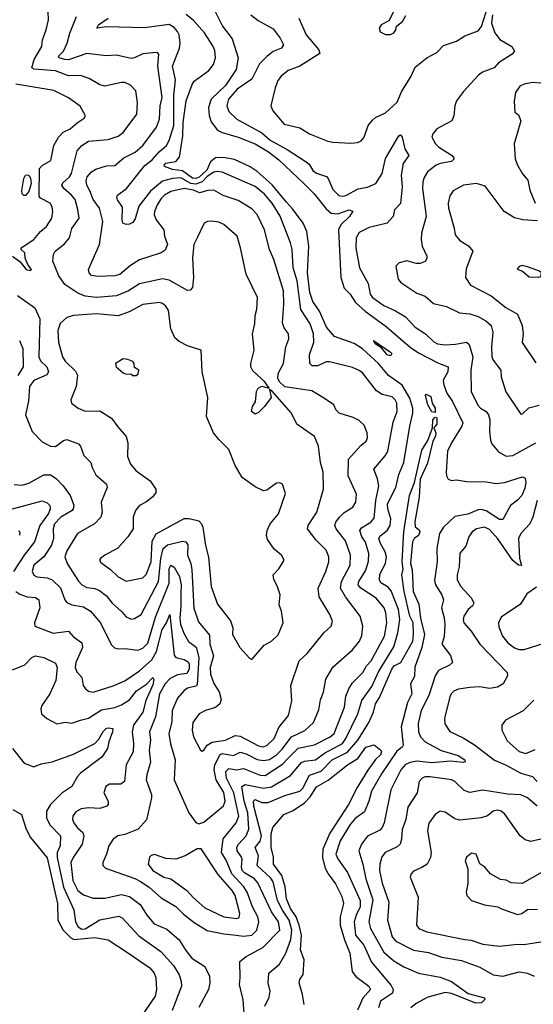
# Model space of a CAD drawing. Extents: x 2133489 to 2292442, y 756223 to 916462.
# Tile 288 of 463: x 2188999 to 2192110, y 884986 to 890947. Entities that reach past the tile are written whole.
import ezdxf

# ---------------------------------------------------------------- set-up
doc = ezdxf.new("R2010")
doc.units = 0

msp = doc.modelspace()

# ---------------------------------------------------------------- linework, layer by layer
at = {"layer": '0CON20XD'}
for points in [[(2188985, 889277.7), (2189091.7, 889201.7), (2189120.4, 889135), (2189114.8, 888905), (2189125, 888881.5), (2189163.9, 888845), (2189174.6, 888815), (2189162.9, 888797.1), (2189085, 888761.8), (2189058.9, 888725), (2189052.4, 888637.6), (2189033.6, 888555), (2189073.8, 888453.8), (2189135, 888391.4), (2189185, 888364.4), (2189215, 888362.9), (2189265, 888398.9), (2189285, 888405.5), (2189355, 888379.4), (2189366.9, 888365), (2189388.3, 888308.3), (2189430, 888265), (2189437.1, 888235), (2189460.2, 888190.2), (2189524.5, 888134.5), (2189528.9, 888115), (2189493.5, 888025), (2189498.2, 887965), (2189490, 887935), (2189453.1, 887895), (2189349.4, 887835), (2189285, 887731.1), (2189271.8, 887695), (2189287.3, 887655), (2189355, 887547.7), (2189375, 887525.3), (2189405, 887508), (2189455, 887503.1), (2189481.8, 887491.8), (2189525, 887458.2), (2189559.4, 887415), (2189615, 887363.5), (2189645, 887330.9), (2189675, 887317.5), (2189695, 887321.8), (2189735.5, 887345), (2189839.3, 887545), (2189854.6, 887685), (2189867.3, 887745), (2189895, 887767.3), (2189985, 887790.3), (2190005.7, 887785.7), (2190016.5, 887766.5), (2190016.4, 887705), (2190034.8, 887654.8), (2190041.9, 887615), (2190054.7, 887384.7), (2190082, 887302), (2190149.7, 887219.7), (2190151.2, 887165), (2190172.9, 887095), (2190153.2, 887025), (2190154.7, 886985.3), (2190175, 886928.6), (2190207.5, 886877.5), (2190219.1, 886830.9), (2190210.8, 886805), (2190185, 886782.5), (2190125.4, 886764.6), (2190086, 886745), (2190048.1, 886691.9), (2190044.5, 886645.5), (2190051.2, 886605), (2190095, 886523.8), (2190105, 886518.8), (2190115, 886523.3), (2190135.5, 886555), (2190165, 886573.3), (2190245, 886584.1), (2190305, 886613.5), (2190335, 886609.1), (2190445, 886549.5), (2190474.7, 886545.3), (2190495, 886553.4), (2190541.3, 886595), (2190568.1, 886661.9), (2190626.7, 886735), (2190646.4, 886823.6), (2190640.5, 886915), (2190691.4, 887065), (2190740.2, 887109.8), (2190840.8, 887235), (2190885.6, 887275), (2190894.3, 887305), (2190877.8, 887345), (2190813.3, 887453.3), (2190806.9, 887505), (2190853.8, 887605), (2190870.5, 887665), (2190871.8, 887695), (2190854.4, 887735), (2190794.7, 887794.7), (2190742.2, 887865), (2190745.6, 887885), (2190798.2, 887965), (2190839.6, 888105), (2190836.5, 888206.5), (2190821.5, 888265), (2190809.5, 888365), (2190785, 888422.5), (2190677.9, 888497.9), (2190646.2, 888565), (2190527.6, 888697.6), (2190511.7, 888708.3), (2190521.7, 888658.3), (2190482.5, 888605), (2190445, 888567.5), (2190425, 888557.5), (2190403.8, 888575), (2190410, 888605), (2190426.4, 888633.6), (2190432.5, 888695), (2190442.5, 888715), (2190465, 888728.8), (2190510, 888715), (2190482.9, 888755), (2190411.2, 888821.2), (2190399.5, 888845), (2190398.9, 888865), (2190419.4, 888945), (2190409.5, 889045), (2190423.5, 889105), (2190424.5, 889155), (2190436.2, 889195), (2190439.4, 889265), (2190370, 889405), (2190336.9, 889565), (2190315.6, 889635), (2190236, 889706), (2190205, 889721.2), (2190162.5, 889727.5), (2190135.7, 889724.3), (2190116.1, 889713.9), (2190073.6, 889626.4), (2190053.2, 889585), (2190045.3, 889505), (2190052.2, 889385), (2190045.6, 889324.4), (2190031.2, 889308.8), (2190015, 889308), (2189905, 889370), (2189865, 889377.9), (2189725, 889347.1), (2189657.8, 889305), (2189585, 889275.7), (2189465, 889264.2), (2189395, 889272.2), (2189351.5, 889291.5), (2189272.7, 889342.7), (2189235.8, 889395.8), (2189200, 889485), (2189203.2, 889525), (2189213.3, 889545), (2189270.2, 889589.8), (2189300.9, 889625), (2189315, 889682.5), (2189358.6, 889745), (2189352.2, 889797.8), (2189335, 889858.2), (2189313.4, 889885), (2189266.2, 889925), (2189254.6, 889945), (2189261.3, 889958.7), (2189301.3, 889995), (2189312.2, 890015), (2189347.1, 890152.9), (2189375.5, 890185), (2189415, 890211.8), (2189535, 890220.7), (2189595, 890241.8), (2189626.3, 890263.7), (2189709.6, 890375), (2189712.1, 890445), (2189701.8, 890515), (2189670.5, 890550.5), (2189636.3, 890566.3), (2189615, 890566.7), (2189515, 890544.2), (2189485, 890552.9), (2189420.5, 890590.5), (2189368.1, 890608.1), (2189295, 890606.3), (2189215, 890636), (2189086.1, 890646.1), (2189073.6, 890655), (2189085.8, 890705), (2189133.2, 890785), (2189137.2, 890825), (2189159.6, 890885), (2189172.9, 890945), (2189170.8, 890995)], [(2190362.1, 884875), (2190352.3, 885012.3), (2190330.4, 885105), (2190335.4, 885145), (2190333.1, 885245), (2190370.8, 885275), (2190471.3, 885328.7), (2190574, 885435), (2190567, 885485), (2190524.8, 885545), (2190441.4, 885721.4), (2190420.3, 885745), (2190360.6, 885780.6), (2190347.1, 885795), (2190342.8, 885815), (2190346.7, 885865), (2190341.2, 885881.2), (2190315.3, 885915), (2190314, 885936), (2190325, 885956.1), (2190371.1, 886005), (2190386.3, 886045), (2190380.3, 886145), (2190358.3, 886215), (2190345.4, 886305), (2190365, 886315.8), (2190475, 886293.5), (2190525, 886302.6), (2190640.1, 886369.9), (2190705, 886449.1), (2190725, 886457.2), (2190790.5, 886465), (2190845, 886505.5), (2190954.7, 886565), (2190975, 886595.4), (2191046.6, 886743.4), (2191071.6, 886825), (2191131.2, 886908.8), (2191171.7, 886998.3), (2191265, 887150.4), (2191290.2, 887235), (2191301, 887315), (2191294.1, 887375), (2191248.2, 887488.2), (2191230.1, 887510.1), (2191187.2, 887537.2), (2191177.7, 887555), (2191180.3, 887589.7), (2191213.7, 887655), (2191220.2, 887695), (2191213.2, 887725), (2191184.8, 887775), (2191174.7, 887805.3), (2191180.5, 887819.5), (2191225.3, 887855), (2191243.9, 887885), (2191246.8, 887925), (2191228.4, 887985), (2191227, 888015), (2191276.7, 888115), (2191296.4, 888193.6), (2191325, 888265.8), (2191362.3, 888485), (2191381, 888565), (2191381, 888595), (2191361.7, 888655), (2191315, 888733.9), (2191232.6, 888792.6), (2191171.9, 888865), (2191075, 888953.3), (2191025, 888986.8), (2190905, 889027.8), (2190856.7, 889085), (2190815, 889181.2), (2190775, 889240.5), (2190756.6, 889295), (2190742.1, 889415), (2190750.2, 889575), (2190738.9, 889665), (2190715.4, 889715.4), (2190652.1, 889802.1), (2190615, 889842.1), (2190527.6, 889947.6), (2190438.4, 890028.4), (2190395, 890055.8), (2190299.2, 890099.2), (2190232.1, 890112.1), (2190185, 890110), (2190155.7, 890085), (2190132.1, 890035), (2190086.8, 889993.2), (2190065, 889984.3), (2190045, 889987.6), (2189985, 890031), (2189925, 890040), (2189876.9, 890056.9), (2189874, 890065), (2189885, 890078.8), (2189945, 890088.6), (2189966.3, 890113.7), (2189987.3, 890242.7), (2189990.2, 890325), (2190007.6, 890455), (2190043.1, 890555), (2190055.7, 890574.3), (2190145, 890638), (2190172.5, 890675), (2190185.3, 890715), (2190180.5, 890760.5), (2190169, 890789), (2190117.6, 890867.6), (2190051.4, 890941.4), (2190008.1, 890978.1)], [(2190180.8, 891000.8), (2190227.7, 890907.7), (2190285, 890831.2), (2190322.5, 890715), (2190310, 890645), (2190245, 890549.1), (2190159.4, 890465), (2190141.9, 890415), (2190146.9, 890366.9), (2190159.1, 890329.1), (2190198, 890278), (2190225, 890263.3), (2190322.5, 890235), (2190425, 890195.5), (2190506.2, 890146.2), (2190567.9, 890097.9), (2190722.4, 889952.4), (2190781.7, 889891.7), (2190855, 889800.7), (2190885, 889774.3), (2190925, 889771.9), (2190995, 889795.2), (2191016.6, 889786.6), (2190995.9, 889755), (2190944.7, 889705), (2190929.6, 889675), (2190944, 889385), (2190965, 889322.1), (2191001.2, 889285), (2191032.7, 889235), (2191091.2, 889181.2), (2191219, 889089), (2191365, 888964.1), (2191415, 888928.9), (2191535, 888867.4), (2191594.3, 888845), (2191591.5, 888815), (2191564.6, 888765), (2191567.2, 888735), (2191586.4, 888685), (2191620.7, 888635), (2191683.3, 888505), (2191677.5, 888485), (2191614, 888385), (2191591.1, 888335), (2191581.5, 888205), (2191583.1, 888185), (2191593.5, 888165), (2191615, 888157.1), (2191645, 888161.1), (2191705, 888151.1), (2191825, 888148.5), (2191885, 888137.9), (2191935, 888144.7), (2192045, 888178.2), (2192060.2, 888170.2), (2192064.8, 888144.8), (2192059.2, 888110.8), (2192039.5, 888065), (2192015, 888037.2), (2191971.5, 888005), (2191925, 887920), (2191905, 887921.1), (2191825, 887973.4), (2191795, 887980.8), (2191775, 887978.2), (2191712.9, 887952.9), (2191635, 887938.6), (2191565.5, 887875), (2191541.6, 887835), (2191524.7, 887745), (2191526.7, 887665), (2191511.7, 887551.7), (2191517.3, 887525), (2191555.4, 887465), (2191565.5, 887435), (2191554.5, 887385), (2191570.9, 887325), (2191574, 887286), (2191569.5, 887210.5), (2191556, 887165), (2191607.8, 887097.8), (2191621.4, 887055), (2191601.4, 887038.6), (2191535, 887006.7), (2191515, 886974.2), (2191476.9, 886855), (2191430.6, 886765), (2191412.8, 886685), (2191415.3, 886635.3), (2191426.2, 886605), (2191454.1, 886574.1), (2191552.1, 886522.1), (2191655, 886491.8), (2191694.2, 886465), (2191697.1, 886452.9), (2191685, 886449.4), (2191608, 886458), (2191495, 886448.1), (2191405, 886456.7), (2191365, 886450.2), (2191335, 886436.5), (2191308.4, 886405), (2191246.3, 886283.7), (2191207.4, 886085), (2191195, 886055.6), (2191180.4, 886039.6), (2191106.4, 886003.6), (2191069.5, 885955), (2191052.9, 885915), (2191077.9, 885835), (2191094.8, 885745), (2191137.4, 885617.4), (2191114.2, 885485), (2191124.7, 885445), (2191205, 885301.8), (2191265, 885249.2), (2191325, 885213.1), (2191414.7, 885174.7), (2191545, 885149.2), (2191615, 885123.6), (2191715, 885050.5), (2191813.8, 885025), (2191816.2, 885015), (2191795.8, 884995), (2191762, 884992), (2191615, 885052), (2191575, 885056.2), (2191471.7, 885028.3), (2191400.3, 884989.7), (2191368.6, 884965)], [(2190688.8, 890955), (2190733.6, 890855), (2190810, 890765), (2190817.7, 890742.3), (2190695, 890664.6), (2190625, 890638.8), (2190582.2, 890605), (2190562.4, 890577.6), (2190546.2, 890535), (2190521.1, 890425), (2190532.9, 890395), (2190600.8, 890315), (2190695, 890292.7), (2190755, 890255.6), (2190865, 890210.8), (2190895, 890204.3), (2191005, 890199.4), (2191045, 890202.9), (2191067.4, 890212.6), (2191084.5, 890235.5), (2191110.5, 890305), (2191135, 890338.6), (2191155, 890354.4), (2191215, 890383.1), (2191285, 890446.7), (2191311.1, 890508.9), (2191370.8, 890605), (2191395, 890660), (2191464.2, 890715), (2191525, 890748.6), (2191565, 890791.2), (2191645, 890815.8), (2191695, 890849.2), (2191775, 890880), (2191795.8, 890905), (2191825, 890993.8)], [(2191262.5, 890995), (2191235, 890940), (2191187.5, 890915), (2191176.7, 890895), (2191182.3, 890872.3), (2191215, 890856.2), (2191245, 890856.7), (2191265, 890867.5), (2191276.7, 890885), (2191281.7, 890908.3), (2191316.7, 890935), (2191338.3, 890971.7)], [(2188975.5, 887485), (2188999.5, 887469.5), (2189045, 887453.2), (2189095, 887448.7), (2189114.7, 887434.7), (2189120.6, 887385), (2189088.6, 887295), (2189091.2, 887275), (2189202.4, 887232.4), (2189295.3, 887245.3), (2189322.3, 887212.3), (2189376.5, 887175), (2189379.4, 887145), (2189338.4, 887055), (2189335.9, 887025), (2189345, 886999.4), (2189375.5, 886965), (2189383.8, 886915), (2189397.9, 886895), (2189415, 886881.8), (2189445, 886876), (2189565.8, 886914.2), (2189635, 886944), (2189725, 887005.4), (2189799.6, 887070.4), (2189827.8, 887122.2), (2189862.4, 887255), (2189888.3, 887295), (2189908, 887345), (2189935, 887100), (2189945.7, 887085), (2189995, 887072.1), (2190019.1, 887059.1), (2190026.4, 887045), (2190024.8, 887015), (2190011.7, 886988.3), (2189955, 886980.6), (2189911.4, 886958.6), (2189881.2, 886925), (2189846.7, 886865), (2189822, 886725), (2189785.4, 886635), (2189790.5, 886585), (2189782.6, 886525), (2189792.1, 886452.1), (2189768.8, 886375), (2189765.4, 886345), (2189796.7, 886255), (2189798.1, 886235), (2189767.5, 886102.5), (2189716.2, 886045), (2189635, 886014.4), (2189594.5, 886005.5), (2189565.4, 885984.6), (2189538.1, 885945), (2189525.7, 885895), (2189502.5, 885845), (2189502, 885825), (2189519.4, 885809.4), (2189697.2, 885747.2), (2189735, 885727.5), (2189785, 885692.5), (2189855, 885630.9), (2189945, 885578.5), (2189990.6, 885530.6), (2190055, 885480.9), (2190135, 885432.5), (2190235, 885411.8), (2190295, 885406.5), (2190355, 885398.2), (2190405.2, 885404.8), (2190434.8, 885435), (2190446.7, 885485), (2190441.2, 885515), (2190408.7, 885575), (2190376.1, 885665), (2190356.2, 885696.2), (2190283.4, 885775), (2190248.8, 885858.8), (2190221.2, 885905), (2190232.3, 885987.7), (2190310.8, 886085), (2190325.5, 886125), (2190296.9, 886265), (2190251.3, 886355), (2190248.4, 886395), (2190266.7, 886413.3), (2190315, 886406), (2190355, 886413), (2190455, 886371.9), (2190485, 886370.4), (2190590.6, 886439.4), (2190625.7, 886475), (2190685, 886536.5), (2190785, 886556.3), (2190879.2, 886605), (2190902.9, 886625), (2190965.8, 886785), (2190975, 886851.2), (2190991.6, 886895), (2191015, 886932.5), (2191077.5, 886995), (2191099.7, 887035), (2191126.9, 887065), (2191208.1, 887215), (2191222.4, 887295), (2191217.5, 887355), (2191205.8, 887385), (2191158, 887445), (2191064.4, 887505), (2191049.2, 887525), (2191054, 887545), (2191095, 887613.3), (2191111.4, 887668.6), (2191114.2, 887715), (2191093.7, 887783.7), (2191071.2, 887815), (2191059.6, 887855), (2191069.4, 887870.6), (2191125, 887904.6), (2191145, 887928), (2191155.6, 888035), (2191174.2, 888125), (2191167.1, 888167.1), (2191143.8, 888225), (2191213.1, 888306.9), (2191228.9, 888335), (2191260.6, 888509.4), (2191284.6, 888575), (2191282.3, 888625), (2191273.5, 888645), (2191255, 888662.7), (2191195, 888677.5), (2191159.9, 888699.9), (2191075, 888808.6), (2191055, 888823.1), (2191015, 888841.1), (2190875, 888875.3), (2190855, 888875.2), (2190805, 888851.9), (2190771, 888851), (2190756.2, 888865), (2190755, 888918), (2190780.2, 888995), (2190779.5, 889045), (2190757.6, 889105), (2190702.5, 889192.5), (2190679.4, 889365), (2190655.3, 889445), (2190648.8, 889555), (2190639.7, 889595), (2190576.4, 889756.4), (2190527.3, 889835), (2190481.1, 889891.1), (2190425, 889936), (2190225, 890023.5), (2190195, 890027.5), (2190175, 890022.5), (2190135, 889996.6), (2190104.2, 889965.8), (2190065, 889951.2), (2190034.7, 889954.7), (2189975, 889989.9), (2189925, 889984.8), (2189865, 889968), (2189791.6, 889908.4), (2189721.4, 889818.6), (2189698.2, 889741.8), (2189685, 889719.4), (2189665, 889707.9), (2189645, 889706.2), (2189624.5, 889715), (2189619.6, 889735), (2189621.6, 889811.6), (2189591.8, 889855), (2189587, 889873), (2189592.5, 889885), (2189645.3, 889924.7), (2189756.7, 890063.3), (2189801.4, 890098.6), (2189843.5, 890146.5), (2189888.2, 890185), (2189905, 890214.4), (2189933, 890305), (2189932.3, 890487.7), (2189942.2, 890582.2), (2189923.7, 890665), (2189966.2, 890775), (2189971.8, 890805), (2189964.7, 890854.7), (2189955.2, 890875.2), (2189935, 890899.5), (2189905, 890917.1), (2189755, 890896.3), (2189525, 890902.8), (2189466.7, 890895), (2189475.7, 890915), (2189534.5, 890955)], [(2189426, 889906), (2189406.4, 889945), (2189401.5, 889971.5), (2189408.8, 889995), (2189434.5, 890025), (2189459.3, 890040.7), (2189525, 890062.7), (2189575, 890064.4), (2189630.7, 890109.3), (2189697.8, 890145), (2189744.6, 890185), (2189828, 890295), (2189846, 890345), (2189850, 890425), (2189862.7, 890475), (2189836.4, 890665), (2189841.1, 890735), (2189835.3, 890745.3), (2189825, 890747.5), (2189745, 890740.8), (2189695, 890716.2), (2189675, 890712.5), (2189585, 890731.5), (2189522.4, 890727.6), (2189405, 890742.5), (2189295, 890703.1), (2189273.3, 890705), (2189238.6, 890715), (2189233.8, 890725), (2189264.2, 890755.8), (2189286.2, 890805), (2189302.8, 890865), (2189342.9, 890965)], [(2190399.2, 890975), (2190442.6, 890942.6), (2190535, 890892.2), (2190576.4, 890835), (2190596.5, 890795), (2190585.7, 890775), (2190535, 890753.8), (2190495, 890723.6), (2190451.7, 890678.3), (2190430.3, 890635), (2190404.2, 890585.8), (2190315.4, 890525), (2190264.6, 890465), (2190253.1, 890425), (2190265, 890390), (2190313.4, 890343.4), (2190465, 890260.6), (2190517, 890217), (2190620, 890160), (2190735, 890086.4), (2190751.6, 890071.6), (2190775, 890034.4), (2190796.4, 890016.4), (2190856.9, 889996.9), (2190867.7, 889985), (2190895, 889919.4), (2190932.2, 889882.2), (2190955, 889878), (2190975, 889882.2), (2191048.3, 889921.7), (2191105, 889933.2), (2191155.3, 889955), (2191194.1, 890015), (2191214.8, 890105.2), (2191255.2, 890174.8), (2191295, 890243.8), (2191305, 890249.2), (2191316.3, 890236.3), (2191331.5, 890165), (2191355.6, 890125), (2191320.9, 890075), (2191309.8, 890005), (2191315.3, 889935), (2191305.9, 889834.1), (2191268.9, 889795), (2191261.9, 889755), (2191225.5, 889714.5), (2191115, 889688.5), (2191055, 889658.9), (2191036.2, 889625), (2191034.7, 889565), (2191057.9, 889445), (2191109.5, 889349.5), (2191122.7, 889285), (2191135, 889265.5), (2191205, 889215.4), (2191274.3, 889184.3), (2191335, 889148.2), (2191395, 889084.5), (2191456.2, 889043.8), (2191507.1, 888997.1), (2191530, 888985), (2191575, 888978.2), (2191638.6, 888981.4), (2191704.3, 888994.3), (2191720.5, 888980.5), (2191744, 888905), (2191732.2, 888825), (2191732.5, 888695), (2191773, 888613), (2191790, 888595), (2191824.3, 888574.3), (2191838.5, 888555), (2191845.9, 888525), (2191843.9, 888453.9), (2191850.6, 888400.6), (2191858.9, 888378.9), (2191899.4, 888329.4), (2191945, 888303.5), (2191985, 888307.3), (2192124.8, 888385.2)], [(2191861.9, 890975), (2191857.1, 890925), (2191877.7, 890867.7), (2191906.1, 890826.1), (2191978.8, 890785), (2191996.2, 890755), (2191982.3, 890737.7), (2191900, 890685)], [(2191900, 890685), (2191872.9, 890655), (2191801.8, 890628.2), (2191778.6, 890611.4), (2191687.6, 890512.4), (2191645.6, 890455), (2191634.4, 890425), (2191628.1, 890365), (2191615.5, 890334.5), (2191525, 890285.7), (2191500.8, 890255), (2191494.3, 890235), (2191516.9, 890195), (2191537.1, 890175), (2191618.6, 890125), (2191630.6, 890105), (2191615, 890088.8), (2191545, 890076.6), (2191520.6, 890065), (2191469.4, 890025), (2191448.3, 889991.7), (2191440, 889965), (2191439.1, 889925), (2191460, 889755), (2191433.1, 889655), (2191430, 889615), (2191436.7, 889575), (2191464, 889515), (2191465, 889500), (2191455, 889483.3), (2191425, 889470), (2191400.3, 889470.3), (2191343.4, 889486.6), (2191297.5, 889475), (2191276.7, 889455), (2191291.9, 889375), (2191307.5, 889355), (2191405, 889291.1), (2191455, 889272.1), (2191505, 889228.2), (2191585, 889210), (2191662.1, 889172.1), (2191725, 889165.3), (2191775, 889150.6), (2191823.2, 889123.2), (2191854.6, 889095), (2191865.3, 889055.3), (2191856.4, 888965), (2191857.9, 888905), (2191866.5, 888885), (2191912.5, 888825), (2191915.6, 888785), (2191942.8, 888692.8), (2192035, 888557.5), (2192045, 888560), (2192083.1, 888596.9), (2192145, 888612.7)], [(2192155, 890562.9), (2192105, 890565.6), (2192055, 890557.1), (2192028.8, 890545), (2192002.5, 890505), (2191993.9, 890453.9), (2191997.5, 890387.5), (2192020, 890370), (2192033.3, 890335), (2191994.4, 890195.6), (2192000.8, 890105), (2192014.3, 890065), (2192043.6, 890013.6), (2192076.2, 889975), (2192088.8, 889915), (2192121.2, 889835)], [(2188956.2, 889515), (2189001.2, 889481.2), (2189037.5, 889435), (2189065, 889427.5), (2189070, 889435), (2189049.5, 889459.5), (2189032.7, 889502.7), (2189030, 889535), (2189007.5, 889555), (2189007.5, 889565), (2189085, 889615.4), (2189126.1, 889663.9), (2189161.9, 889695), (2189193.1, 889745), (2189200.5, 889785), (2189195.8, 889814.2), (2189183.1, 889835), (2189125.3, 889865.3), (2189117.4, 889877.4), (2189119.5, 890045), (2189135, 890062.9), (2189187.1, 890095), (2189205.5, 890185), (2189233.6, 890235), (2189263.3, 890265), (2189304.3, 890285.7), (2189347.4, 890322.6), (2189390.3, 890349.7), (2189398, 890365), (2189365, 890422.9), (2189295, 890473.5), (2189205, 890517.8), (2188975, 890555.3)], [(2189025, 889881.4), (2189015, 889892), (2189011.8, 889911.8), (2189025, 889985.8), (2189035, 890004.4), (2189045, 890007.9), (2189055, 890004.4), (2189065, 889987.5), (2189068.3, 889955), (2189055, 889905.8), (2189035, 889881.9), (2189025, 889881.4)], [(2188965, 888132.7), (2189015, 888129.1), (2189055, 888140.9), (2189145, 888191.5), (2189185, 888191.8), (2189219.3, 888169.3), (2189262.1, 888125), (2189305.8, 888065.8), (2189327.1, 888007.1), (2189323.9, 887985), (2189316.2, 887975), (2189249.3, 887935), (2189209.7, 887895), (2189201.1, 887865), (2189203.7, 887805), (2189192.1, 887765), (2189145.6, 887694.4), (2189084.8, 887645.2), (2189075.5, 887605.5), (2189084.1, 887584.1), (2189103.6, 887573.6), (2189165, 887567.8), (2189195.7, 887555.7), (2189246.8, 887506.8), (2189273.5, 887433.5), (2189285, 887417.8), (2189315, 887404.6), (2189385, 887392.1), (2189428.9, 887365), (2189487.7, 887295), (2189553.1, 887163.1), (2189573.6, 887143.6), (2189595, 887136.7), (2189635, 887139.2), (2189715, 887128.8), (2189745, 887142.7), (2189775, 887172.1), (2189821.1, 887328.9), (2189904.2, 887535), (2189904.5, 887625), (2189914.8, 887645.2), (2189935, 887632.9), (2189966, 887576), (2189976.7, 887525), (2189974.1, 887475), (2189975.2, 887395), (2189968.3, 887325), (2189973.8, 887285), (2189995, 887227.9), (2190021.8, 887181.8), (2190068.1, 887148.1), (2190084.2, 887085), (2190075, 886919.2), (2190065, 886910.7), (2190015, 886900), (2189995.2, 886884.8), (2189955, 886839.4), (2189923.3, 886765), (2189919.7, 886695), (2189902.6, 886625), (2189911.8, 886561.8), (2189940, 886465), (2189934.6, 886345), (2190024.5, 886144.5), (2190065, 886086.2), (2190085, 886078.8), (2190115, 886088.8), (2190195, 886155.4), (2190233.4, 886186.6), (2190244.3, 886215.7), (2190235, 886267.3), (2190188.6, 886345), (2190177.9, 886405), (2190180.8, 886435), (2190212.7, 886497.3), (2190226.7, 886503.2), (2190295, 886491.8), (2190335, 886512.7), (2190371.3, 886501.3), (2190437.8, 886467.8), (2190475, 886461), (2190511.4, 886468.6), (2190555, 886495.2), (2190589.7, 886530.3), (2190645.9, 886604.1), (2190726.3, 886643.7), (2190778.9, 886691.1), (2190811.3, 886768.7), (2190820.3, 886829.7), (2190838.9, 886875), (2190853.3, 886955), (2190895, 887027.5), (2191015, 887132.5), (2191057.5, 887185), (2191071.8, 887218.2), (2191076.7, 887275), (2191060.6, 887335), (2190972.9, 887452.9), (2190942.1, 887505), (2190948.1, 887545), (2191000.5, 887645), (2191001.7, 887705), (2190972.2, 887792.2), (2190915.4, 887865), (2190906.8, 887885), (2190913.9, 887905), (2190936, 887934), (2190965, 887963.8), (2191016.5, 887995), (2191034.6, 888025), (2191038.5, 888075), (2190989.5, 888185), (2190990, 888285), (2191065, 888369.2), (2191097.1, 888395), (2191105.6, 888415), (2191104.4, 888445), (2191085, 888492), (2191055, 888519.2), (2191018.7, 888538.7), (2190933.5, 888563.5), (2190915, 888583.3), (2190900.8, 888615), (2190845, 888652.5), (2190768.9, 888698.9), (2190605, 888723.9), (2190575, 888752.5), (2190562.2, 888775), (2190565.5, 888805), (2190597.3, 888865), (2190610.9, 888965), (2190629.1, 889015), (2190626.9, 889045), (2190600.3, 889080.3), (2190591.3, 889111.3), (2190599.8, 889225), (2190597.1, 889305), (2190538.9, 889495), (2190512.4, 889555), (2190482.1, 889675), (2190436.7, 889766.7), (2190405, 889801.5), (2190321.7, 889851.7), (2190231.5, 889881.5), (2190175, 889915.3), (2190137.9, 889912.1), (2190088.1, 889898.1), (2190052.5, 889915), (2189995, 889923.6), (2189915, 889906.9), (2189877.1, 889885), (2189856.8, 889865), (2189831.6, 889825), (2189815.4, 889785.4), (2189813.4, 889765), (2189825.8, 889735.8), (2189871.9, 889675), (2189876.9, 889635), (2189894.3, 889585), (2189879.3, 889550.7), (2189855, 889535.5), (2189725, 889493.1), (2189670.9, 889459.1), (2189605, 889403.8), (2189574.6, 889395.4), (2189475, 889391.3), (2189435, 889398.5), (2189418.9, 889415), (2189415.6, 889435), (2189481.8, 889585), (2189502.9, 889725), (2189482.4, 889805), (2189445, 889858.9), (2189426, 889906)], [(2192135, 889728), (2192045.7, 889734.3), (2191995, 889746.9), (2191933.3, 889785), (2191867.3, 889875), (2191818.2, 889938.2), (2191765, 889954.6), (2191686.1, 889943.9), (2191625, 889910.8), (2191605, 889880), (2191593.9, 889836.1), (2191595.5, 889805), (2191630.8, 889685), (2191635.6, 889645), (2191665, 889608.8), (2191716.8, 889576.8), (2191744.2, 889545), (2191702.2, 889437.8), (2191698.6, 889385), (2191730.2, 889340.2), (2191855, 889273.8), (2191944.3, 889205), (2192014.7, 889164.7), (2192041.4, 889095), (2192048.8, 889045), (2192042.7, 888992.7), (2192125, 888870)], [(2192143, 889387), (2192155, 889392.5), (2192160, 889415), (2192147.5, 889425), (2192075, 889451.2), (2192041.7, 889458.3), (2192025, 889452.5), (2192013, 889437), (2192045, 889423.3), (2192085, 889388.8), (2192143, 889387)], [(2190405, 887073.8), (2190480.3, 887159.7), (2190525, 887184), (2190565, 887222), (2190594.3, 887295), (2190585.7, 887365), (2190570.8, 887405), (2190575.8, 887465), (2190558.8, 887518.8), (2190537.7, 887557.7), (2190534, 887585), (2190568.8, 887621.2), (2190601.2, 887675), (2190585, 887703.8), (2190540.2, 887740.2), (2190499.7, 887799.7), (2190493.5, 887825), (2190498.5, 887855), (2190516.3, 887893.7), (2190565.6, 887955), (2190608.3, 888078.3), (2190590, 888135), (2190575, 888143.3), (2190555, 888141.2), (2190495, 888097.5), (2190475, 888094.2), (2190425, 888118.8), (2190347.5, 888175), (2190305, 888247.5), (2190265, 888343.8), (2190205, 888404.2), (2190172.5, 888445), (2190130, 888545), (2190138.3, 888658.3), (2190103.8, 888815), (2190097.5, 888945), (2190015, 888971.1), (2189965, 888997.9), (2189939.6, 889019.6), (2189914.5, 889075), (2189900, 889185), (2189885, 889211.4), (2189865, 889228.9), (2189845, 889234.5), (2189745, 889222.3), (2189662.4, 889177.6), (2189595, 889153.1), (2189465, 889166.2), (2189325, 889155.9), (2189285, 889144.5), (2189243.5, 889106.5), (2189230, 889065), (2189234, 888995), (2189259.1, 888905), (2189275, 888880), (2189338.1, 888818.1), (2189350, 888795), (2189341.1, 888725), (2189308.8, 888645), (2189313.3, 888625), (2189353.3, 888595), (2189395, 888577.5), (2189485, 888578.1), (2189555.8, 888535), (2189592.6, 888482.6), (2189645, 888423.8), (2189654.5, 888385), (2189652.2, 888302.2), (2189670.6, 888255), (2189705.4, 888215.4), (2189789.2, 888155), (2189824, 888105), (2189824, 888085), (2189805, 888058.8), (2189763.8, 888025), (2189723.8, 888005), (2189700, 887975), (2189685.8, 887935), (2189686, 887865), (2189654.5, 887815.5), (2189593.7, 887746.3), (2189513.8, 887705), (2189488.8, 887685), (2189483.3, 887675), (2189490.5, 887660.5), (2189548.2, 887618.2), (2189595, 887573.3), (2189645, 887548.1), (2189745, 887567.7), (2189765, 887586.9), (2189794.4, 887665), (2189801.4, 887788.6), (2189826.3, 887833.7), (2189995, 887926.1), (2190025, 887926.7), (2190085, 887912.7), (2190100.9, 887895), (2190108.4, 887875), (2190124.2, 887764.2), (2190142.7, 887692.7), (2190159.2, 887515), (2190198, 887408), (2190276.4, 887306.4), (2190289.4, 887265), (2190288.1, 887225), (2190331.9, 887145), (2190390.5, 887080.5), (2190405, 887073.8)], [(2188997.5, 889005), (2189017.5, 888955), (2189021.1, 888845), (2188988.2, 888791.8)], [(2191245, 888912.5), (2191225, 888917.8), (2191190.9, 888960.9), (2191152.5, 888985), (2191142.5, 889005), (2191245, 888934.4), (2191252.5, 888925), (2191245, 888912.5)], [(2189685, 888792.5), (2189705, 888793.3), (2189717, 888803), (2189720, 888825), (2189695, 888840), (2189692.5, 888865), (2189685, 888876.7), (2189655, 888890), (2189625, 888892.5), (2189580, 888865), (2189583.8, 888845), (2189625, 888808.8), (2189645, 888801.2), (2189671.7, 888801.7), (2189685, 888792.5)], [(2191515, 888568.8), (2191495, 888572.7), (2191472, 888615), (2191456.1, 888673.9), (2191460.3, 888679.7), (2191488.2, 888665), (2191497.5, 888625), (2191515, 888593.8), (2191515, 888568.8)], [(2190484.7, 884975.3), (2190510.7, 885029.3), (2190516.9, 885065), (2190503.6, 885115), (2190507.5, 885175), (2190572.2, 885227.8), (2190610.8, 885295), (2190641.3, 885378.6), (2190647.1, 885435), (2190631, 885495), (2190590.6, 885555), (2190560.8, 885615), (2190535, 885726.9), (2190519.4, 885749.4), (2190436.9, 885825), (2190445.3, 885885), (2190425.8, 885935), (2190456.4, 885973.6), (2190463.6, 886005), (2190417.6, 886185), (2190415.3, 886214.7), (2190425, 886224.6), (2190465, 886208.1), (2190505, 886208), (2190605, 886250.2), (2190696.2, 886276.2), (2190713.8, 886295), (2190755, 886372.1), (2190825, 886396.1), (2190891.4, 886465), (2190985, 886512.8), (2191048, 886585), (2191111.5, 886688.5), (2191141, 886755), (2191154.4, 886805), (2191177.3, 886842.7), (2191252, 887015), (2191266.5, 887035), (2191308.2, 887055), (2191379.4, 887185), (2191384.8, 887225), (2191382.1, 887295), (2191361.7, 887335), (2191326.7, 887485), (2191312.9, 887585), (2191320.9, 887620.9), (2191316.1, 887666.1), (2191326, 887845), (2191360.3, 888065), (2191390, 888145), (2191435, 888340), (2191471, 888399), (2191500, 888475), (2191502.1, 888525), (2191515, 888540), (2191525.3, 888535.3), (2191525, 888498), (2191508.1, 888475), (2191518.7, 888445), (2191517.3, 888425), (2191502.2, 888395), (2191468.1, 888261.9), (2191424.8, 888165), (2191419.3, 888055), (2191393, 887907), (2191395.3, 887875.3), (2191418.3, 887858.3), (2191422.6, 887845), (2191415.2, 887824.8), (2191387.7, 887805), (2191377.5, 887785), (2191366.1, 887655), (2191375.3, 887615), (2191381.3, 887485), (2191417.1, 887407.1), (2191425.9, 887324.1), (2191450.2, 887225), (2191435.2, 887145), (2191392.5, 887027.5), (2191389.5, 886970.5), (2191366.8, 886925), (2191373.5, 886865), (2191347.1, 886812.9), (2191309, 886665), (2191321.2, 886555), (2191315, 886542.7), (2191282.7, 886517.3), (2191189.5, 886380.5), (2191129.6, 886275), (2191114.7, 886215), (2191088.2, 886151.8), (2191030.4, 886109.6), (2190999.7, 886075), (2190939.7, 885975), (2190914.3, 885895), (2190925, 885866.4), (2190984.3, 885784.3), (2191061.1, 885615), (2191061.5, 885575), (2191036.6, 885525), (2191025.6, 885485), (2191032.6, 885405), (2191083, 885343), (2191130.4, 885240.4), (2191249, 885099), (2191261.2, 885075), (2191256.4, 885053.6), (2191184.6, 885005), (2191172.8, 884965)], [(2188955, 887984.8), (2189135, 888034), (2189165, 888022.5), (2189182.1, 888005), (2189184.6, 887984.6), (2189173.3, 887956.7), (2189121.2, 887885), (2189089.2, 887785), (2189027, 887705), (2188960.7, 887605)], [(2192133.3, 888035), (2192106, 887935), (2192088.2, 887895), (2192034.2, 887835.8), (2192020.5, 887805), (2192026.4, 887686.4), (2192038.2, 887641.8), (2192020.6, 887645), (2191985, 887672.9), (2191894.5, 887804.5), (2191845, 887859.2), (2191815, 887874.6), (2191766, 887865), (2191739.5, 887845), (2191720, 887815), (2191701.1, 887758.9), (2191665, 887716), (2191661.8, 887635), (2191649.2, 887585), (2191649.3, 887555), (2191670.9, 887515), (2191735.6, 887445), (2191750, 887415), (2191741.8, 887398.2), (2191714.6, 887375), (2191690, 887335), (2191684.1, 887315), (2191689.2, 887295), (2191732.9, 887245), (2191785.6, 887165), (2191952, 886995), (2191954.3, 886975), (2191926.7, 886925), (2191893.7, 886906.3), (2191845, 886897.5), (2191785, 886907.1), (2191725, 886904), (2191656.2, 886893.8), (2191629.5, 886880.5), (2191612.9, 886865), (2191603.9, 886846.1), (2191571.1, 886715), (2191573.1, 886683.1), (2191605, 886637.1), (2191685, 886599.2), (2191754, 886556), (2191875, 886463.3), (2191945, 886433.9), (2192034.3, 886385), (2192104.1, 886364.1), (2192133.8, 886333.8)], [(2188994.6, 887854.6), (2189000.8, 887840.8), (2188997.1, 887825)], [(2192129.8, 887510.2), (2192070.3, 887469.7), (2192031.5, 887408.5), (2191915, 887328.8), (2191898.7, 887295), (2191901.2, 887271.2), (2191922.7, 887215), (2191955, 887173.3), (2191995, 887143.1), (2192025, 887132.7), (2192055, 887132.8), (2192175, 887171.1)], [(2188955, 887010), (2189029.3, 887040.7), (2189072.2, 887085), (2189095, 887094.5), (2189144.4, 887084.4), (2189215, 887050.8), (2189225.4, 887025), (2189217.9, 886945), (2189181.1, 886865), (2189132.5, 886795), (2189127.5, 886775), (2189131.2, 886745), (2189163.3, 886715), (2189225, 886684.2), (2189275, 886692.9), (2189315, 886687.5), (2189366.7, 886705), (2189415, 886717.5), (2189495, 886768.1), (2189575, 886781.8), (2189615, 886797.7), (2189665, 886829.8), (2189707, 886883), (2189767.2, 886922.8), (2189805, 886964.2), (2189811.9, 886951.9), (2189805, 886920), (2189763.3, 886825), (2189744.9, 886755.1), (2189688.5, 886675), (2189680.6, 886635), (2189687.9, 886565), (2189685.9, 886515), (2189643.9, 886435), (2189634.6, 886335.4), (2189610.8, 886319.2), (2189542.5, 886317.5), (2189520, 886305), (2189508.2, 886265), (2189535.5, 886215), (2189535.6, 886195), (2189526, 886185), (2189485, 886171.8), (2189415, 886174.1), (2189371.6, 886168.4), (2189339.1, 886150.9), (2189320, 886125)], [(2192114, 886826), (2192047.6, 886762.4), (2191942, 886705), (2191919.2, 886675), (2191918.6, 886645), (2191951.1, 886581.1), (2192025, 886515.9), (2192065, 886504), (2192121.5, 886528.5)], [(2188955.8, 886535), (2189025.7, 886445.7), (2189085, 886423.5), (2189128.3, 886441.7), (2189195, 886452.7), (2189325, 886499.3), (2189454.7, 886565.3), (2189478.3, 886591.7), (2189505, 886637.8), (2189522.5, 886655), (2189535, 886658.8), (2189563.3, 886655), (2189562.2, 886635), (2189539.3, 886575), (2189531.1, 886535), (2189497.2, 886482.8), (2189475, 886465.4), (2189366.7, 886385), (2189348.9, 886365), (2189315.3, 886304.7), (2189255, 886263.6), (2189185.5, 886195), (2189161.8, 886155), (2189160.8, 886115), (2189181.2, 886071.2), (2189247.1, 886005), (2189244.7, 885945), (2189225.2, 885905), (2189225.1, 885875), (2189263.6, 885695), (2189327.7, 885557.7), (2189336.2, 885485), (2189352.4, 885455), (2189375, 885440.9), (2189395, 885441.7), (2189485, 885496.4), (2189599.7, 885519.7), (2189619.4, 885509.4), (2189719.8, 885399.8), (2189854.6, 885305), (2189930.9, 885220.9), (2189965.3, 885165), (2189978, 885125), (2189978.7, 885095), (2189922.2, 884947.8)], [(2190721.8, 884985), (2190712.4, 885045), (2190691.6, 885115), (2190696.1, 885135), (2190715, 885166.7), (2190721.7, 885255), (2190700.1, 885315), (2190706, 885405), (2190692.5, 885465), (2190674, 885515), (2190639.3, 885565), (2190615.4, 885625), (2190606.7, 885696.7), (2190586, 885766), (2190536.5, 885835), (2190536.4, 885876.4), (2190522, 885935), (2190521.6, 886018.4), (2190533, 886057), (2190598.1, 886135), (2190655, 886158.5), (2190724.2, 886205.8), (2190757.5, 886242.5), (2190797.6, 886302.4), (2190867, 886343), (2190983.6, 886435), (2191046.4, 886473.6), (2191095, 886541.8), (2191145, 886555.5), (2191187.3, 886525), (2191191, 886515), (2191185.3, 886495), (2191153.3, 886466.7), (2191107.3, 886402.7), (2191042.8, 886297.2), (2190991.3, 886195), (2190877.3, 886022.7), (2190835.9, 885925), (2190833.2, 885873.2), (2190850, 885810), (2190867.5, 885775), (2190912.3, 885715), (2190951.1, 885638.9), (2190960, 885595), (2190939.5, 885515), (2190940, 885465), (2190965.6, 885375), (2190997.7, 885295), (2191012.3, 885185), (2191034.8, 885154.8), (2191113.9, 885095), (2191123.9, 885075), (2191078.1, 885021.9), (2191045, 884950)], [(2192132.3, 886185), (2192075, 886234.7), (2192035, 886254.8), (2191955, 886257.4), (2191805, 886282.9), (2191725, 886268.9), (2191690.6, 886280.6), (2191634.7, 886334.7), (2191615, 886344.5), (2191485, 886363.5), (2191455, 886362.5), (2191437.5, 886355), (2191418.9, 886335), (2191406, 886266), (2191349.9, 886180.1), (2191337.1, 886105), (2191315, 886043.3), (2191312.5, 885985), (2191302.9, 885955), (2191285, 885939.2), (2191212.9, 885905), (2191191.9, 885878.1), (2191181.1, 885835), (2191179.2, 885795), (2191195, 885718.1), (2191235.3, 885605), (2191226, 885495), (2191254.7, 885395), (2191278.1, 885368.1), (2191385, 885314.3), (2191475, 885299.7), (2191555, 885271.4), (2191675, 885250.7), (2191785, 885209.6), (2191866.2, 885165), (2191925, 885155.4), (2192025, 885183.1), (2192075, 885174.6), (2192115, 885155.6)], [(2188957.8, 886165), (2189010, 886135), (2189039.1, 886045), (2189064.8, 885994.8), (2189165, 885872.5), (2189228.3, 885595), (2189230.2, 885495), (2189262.4, 885435), (2189309, 885389), (2189328.6, 885378.6), (2189455, 885390.7), (2189535, 885376.4), (2189659.1, 885295), (2189786.9, 885206.9), (2189814.5, 885175), (2189824.5, 885145), (2189827.5, 885075), (2189819.3, 885035), (2189733.2, 884906.8)], [(2192225, 886000.9), (2192095, 885972.2), (2192061.2, 885981.2), (2192031.1, 886005), (2191937.6, 886137.6), (2191915, 886155.5), (2191895, 886160.9), (2191866.7, 886155), (2191833.2, 886126.8), (2191795, 886114.5), (2191665, 886100), (2191635, 886109.2), (2191575, 886148.1), (2191545, 886154.3), (2191515.8, 886135), (2191478, 886082), (2191468.2, 886035), (2191491.9, 885905), (2191487.1, 885875), (2191466, 885835), (2191435, 885813.3), (2191385, 885792.5), (2191370, 885775), (2191364.3, 885755), (2191411.5, 885635), (2191402.9, 885465), (2191416.2, 885445), (2191465.3, 885425.3), (2191695, 885377.1), (2191733.9, 885373.9), (2191805, 885350), (2191905, 885338.2), (2192015, 885350), (2192052.4, 885347.6), (2192155, 885363.9)], [(2189320, 886125), (2189318.9, 886105), (2189326.8, 886085), (2189348.5, 886055), (2189381.5, 886025), (2189388.5, 886005), (2189378.2, 885955), (2189323.1, 885875), (2189309.6, 885845), (2189320.3, 885735), (2189351.6, 885675), (2189385, 885649.3), (2189445, 885628.8), (2189515, 885629.1), (2189615, 885651.1), (2189665, 885639.2), (2189728.9, 885588.9), (2189768.8, 885525), (2189813.8, 885473.8), (2189889.9, 885439.9), (2189965, 885375.5), (2190005, 885311.1), (2190042.5, 885265), (2190119.5, 885215), (2190149.2, 885155), (2190151.5, 885115), (2190143.1, 885075), (2190085, 884966.7)], [(2190315, 885504.7), (2190328.8, 885511.2), (2190332, 885535), (2190304.8, 885645), (2190286.5, 885675), (2190201.9, 885771.9), (2190097.3, 885927.3), (2190075, 885926.2), (2190001.2, 885885), (2189945, 885864.5), (2189885, 885869.1), (2189815, 885891.6), (2189795, 885886.8), (2189785, 885875.5), (2189777.5, 885835), (2189805, 885795.4), (2189872, 885755), (2189915.3, 885745.3), (2190011.8, 885675), (2190050.9, 885630.9), (2190120.4, 885570.4), (2190235, 885515.7), (2190315, 885504.7)], [(2192163.8, 885785), (2192042.7, 885717.3), (2191975, 885722), (2191945, 885736.2), (2191911.2, 885741.2), (2191850, 885775), (2191816.2, 885815), (2191786.4, 885836.4), (2191763.8, 885895), (2191735, 885900.8), (2191704.5, 885875.5), (2191697.1, 885855), (2191713.8, 885805), (2191713.6, 885716.4), (2191703.8, 885665), (2191707.5, 885645), (2191735, 885613.3), (2191815, 885588), (2191895, 885576), (2191916.7, 885563.3), (2192015, 885528.9), (2192041.2, 885535), (2192075, 885558.8), (2192135, 885562)]]:
    msp.add_lwpolyline(points, dxfattribs=at)

doc.saveas('drawing.dxf')
